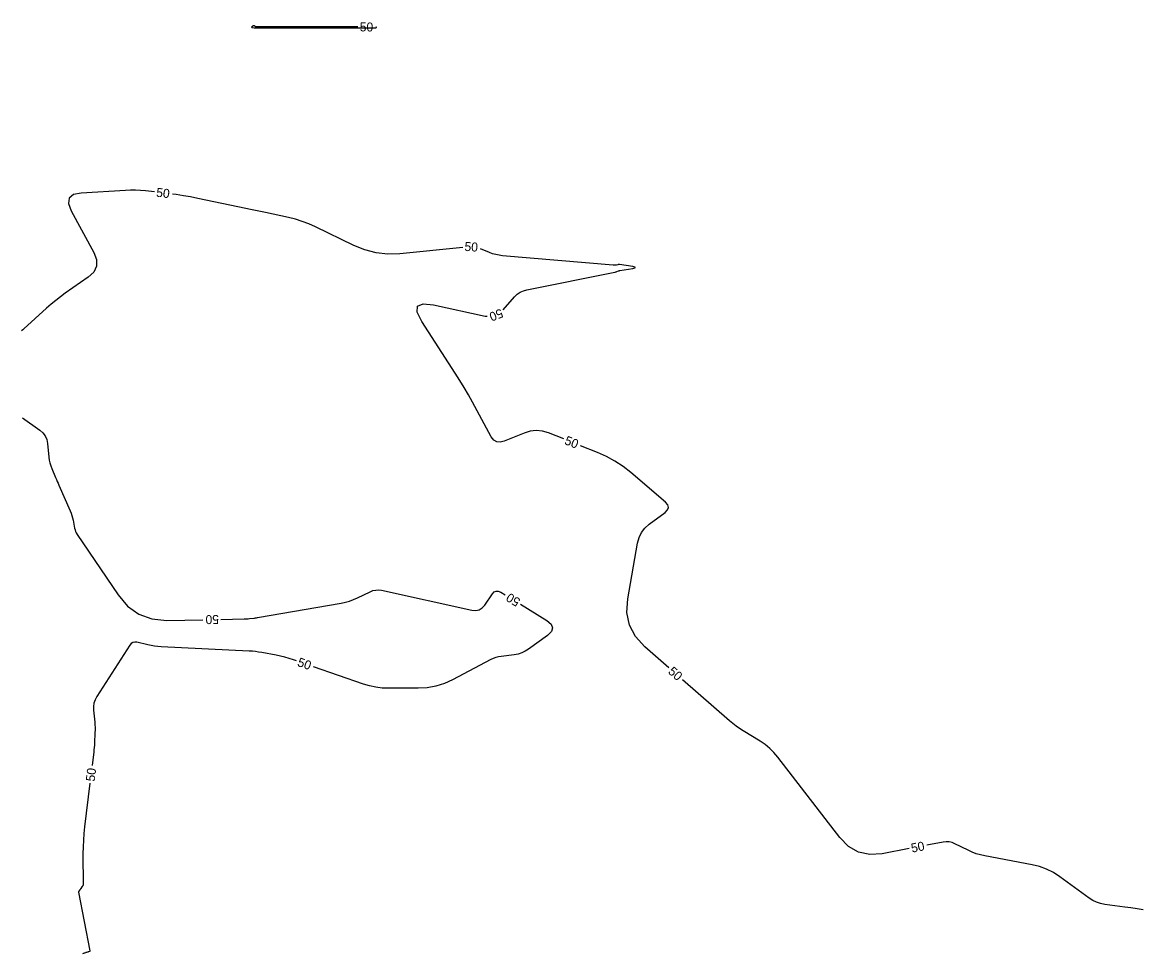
# Model space of a CAD drawing. Extents: x 2384780 to 2405861, y 547869 to 573706.
# Drawn here: x 2396962.3 to 2397334.5, y 552771.3 to 553081.7 of the extents above; entities that cross this region are included whole.
import ezdxf

# ---------------------------------------------------------------- set-up
doc = ezdxf.new("R2010")
doc.units = 0
doc.layers.add('Old_Level_61', color=7, linetype='Continuous')

msp = doc.modelspace()

# ---------------------------------------------------------------- linework, layer by layer
at = {"layer": 'Old_Level_61'}
for points in [[(2397074.08, 553080.12425), (2397040.20575, 553080.12425), (2397040.1055, 553080.13225), (2397040.01075, 553080.15575), (2397039.92125, 553080.195), (2397039.837, 553080.25), (2397039.571, 553080.455), (2397039.5135, 553080.489), (2397039.45475, 553080.5025), (2397039.39475, 553080.49575), (2397039.33375, 553080.46875), (2397038.788, 553080.14075), (2397038.7025, 553080.0765), (2397038.68025, 553080.025), (2397038.7205, 553079.986), (2397038.824, 553079.95975)], [(2397038.824, 553079.95975), (2397039.56625, 553079.84875), (2397039.7835, 553079.82025), (2397040.00125, 553079.8), (2397040.2195, 553079.78775), (2397040.4385, 553079.78375), (2397079.71575, 553079.78375), (2397079.7495, 553079.785), (2397079.78275, 553079.78825), (2397079.81575, 553079.794), (2397079.84825, 553079.802), (2397079.96825, 553079.836), (2397079.98375, 553079.84125), (2397079.99825, 553079.848), (2397080.012, 553079.8565), (2397080.025, 553079.86625), (2397080.066, 553079.9015), (2397080.075, 553079.9085), (2397080.08475, 553079.9145), (2397080.09475, 553079.91925), (2397080.10575, 553079.923), (2397080.2855, 553079.977), (2397080.31425, 553079.98775), (2397080.3235, 553079.99725), (2397080.313, 553080.0055), (2397080.283, 553080.0125), (2397080.06425, 553080.047)], [(2397006.31825, 553025.139), (2397003.36, 553025.487), (2397001.679, 553025.64725), (2396999.99575, 553025.7325), (2396998.3105, 553025.74275), (2396996.623, 553025.678), (2396981.8775, 553024.785), (2396979.30225, 553024.2705), (2396977.8965, 553023.109), (2396977.66025, 553021.301), (2396978.59325, 553018.84625), (2396986.15925, 553004.9965), (2396987.06225, 553002.606), (2396987.042, 553000.43075), (2396986.098, 552998.471), (2396984.2305, 552996.72675), (2396976.62175, 552991.38025), (2396975.0105, 552990.2105), (2396973.4375, 552988.99275), (2396971.90325, 552987.727), (2396970.40725, 552986.41325), (2396962.8215, 552979.541), (2396962.41875, 552979.2095), (2396961.99, 552978.92125)], [(2397108.99325, 553006.608), (2397088.08675, 553004.57725), (2397084.092, 553004.455), (2397080.194, 553004.87375), (2397076.393, 553005.83375), (2397072.689, 553007.3345), (2397059.94525, 553013.50925), (2397057.76375, 553014.48725), (2397055.53575, 553015.32975), (2397053.261, 553016.037), (2397050.93975, 553016.609), (2397043.28075, 553018.256), (2397041.63925, 553018.60775), (2397039.99725, 553018.95775), (2397038.355, 553019.30575), (2397036.71225, 553019.6515), (2397020.73, 553023.007), (2397018.3605, 553023.47675), (2397015.9825, 553023.893), (2397013.5955, 553024.2555), (2397012.27575, 553024.426)], [(2397122.45175, 552985.843), (2397126.259, 552990.18125), (2397127.1415, 552991.04175), (2397128.125, 552991.727), (2397129.21, 552992.237), (2397130.39625, 552992.572), (2397159.659, 552998.4245), (2397159.82825, 552998.4625), (2397159.9955, 552998.508), (2397160.16025, 552998.56125), (2397160.323, 552998.622), (2397160.8505, 552998.833), (2397160.9645, 552998.875), (2397161.08025, 552998.91075), (2397161.1975, 552998.94025), (2397161.31675, 552998.9635), (2397165.6705, 552999.689), (2397166.36975, 552999.84225), (2397166.602, 552999.991), (2397166.367, 553000.1355), (2397165.66475, 553000.2755), (2397161.2645, 553000.923), (2397161.11675, 553000.93775), (2397160.96975, 553000.93775), (2397160.8235, 553000.9235), (2397160.678, 553000.8945), (2397160.20325, 553000.77675), (2397160.10125, 553000.7545), (2397159.9985, 553000.73775), (2397159.89475, 553000.727), (2397159.7905, 553000.72225), (2397159.4385, 553000.71525), (2397159.36325, 553000.71475), (2397159.28775, 553000.71625), (2397159.2125, 553000.71975), (2397159.13725, 553000.72525), (2397122.26575, 553003.9095), (2397121.14325, 553004.04925), (2397120.04075, 553004.273), (2397118.959, 553004.58075), (2397117.89775, 553004.9725), (2397114.88425, 553006.21575)], [(2397142.6365, 552942.83125), (2397137.58775, 552944.8535), (2397135.5525, 552945.4625), (2397133.51975, 552945.658), (2397131.489, 552945.44025), (2397129.4605, 552944.80925), (2397122.83825, 552942.07225), (2397121.5045, 552941.7275), (2397120.3415, 552941.8665), (2397119.34925, 552942.48875), (2397118.528, 552943.5945), (2397112.2555, 552955.07825), (2397110.8895, 552957.52625), (2397109.47975, 552959.948), (2397108.0265, 552962.344), (2397106.5295, 552964.71375), (2397095.41925, 552981.95375), (2397093.87325, 552985.071), (2397093.99675, 552987.03425), (2397095.78975, 552987.8435), (2397099.25225, 552987.49875), (2397116.47675, 552983.80475), (2397117.1235, 552983.743)], [(2396962.35325, 552949.91175), (2396968.165, 552945.76025), (2396969.1805, 552944.87225), (2396969.9445, 552943.83925), (2396970.45675, 552942.66075), (2396970.71725, 552941.33725), (2396971.1575, 552936.77625), (2396971.28825, 552935.80825), (2396971.49175, 552934.85875), (2396971.768, 552933.92775), (2396972.11725, 552933.0155), (2396973.4055, 552929.99925), (2396973.682, 552929.353), (2396973.9595, 552928.70725), (2396974.238, 552928.062), (2396974.5175, 552927.417), (2396978.2145, 552918.9025), (2396978.5225, 552918.13775), (2396978.788, 552917.35975), (2396979.01125, 552916.5685), (2396979.19225, 552915.764), (2396979.71375, 552913.1145), (2396979.852, 552912.55775), (2396980.043, 552912.023), (2396980.287, 552911.51025), (2396980.584, 552911.0195), (2396994.17525, 552890.8565), (2396997.37475, 552887.0875), (2397001.14875, 552884.422), (2397005.497, 552882.85975), (2397010.4195, 552882.40075), (2397022.4345, 552882.615)], [(2397177.7005, 552866.53575), (2397169.62575, 552873.5775), (2397166.51, 552876.98875), (2397164.52725, 552880.8), (2397163.67725, 552885.0115), (2397163.96, 552889.62275), (2397167.228, 552908.13525), (2397167.73375, 552910.008), (2397168.55475, 552911.68525), (2397169.69125, 552913.167), (2397171.14325, 552914.45325), (2397176.40175, 552918.336), (2397177.25425, 552919.1775), (2397177.5585, 552920.038), (2397177.3145, 552920.91725), (2397176.522, 552921.8155), (2397164.9565, 552931.65825), (2397162.4105, 552933.655), (2397159.72875, 552935.427), (2397156.91125, 552936.974), (2397153.958, 552938.2965), (2397148.20625, 552940.6005)], [(2397028.4335, 552882.722), (2397036.2545, 552882.86125), (2397036.6885, 552882.87425), (2397037.12175, 552882.89775), (2397037.55425, 552882.93175), (2397037.98625, 552882.976), (2397039.39575, 552883.13825), (2397039.69775, 552883.17525), (2397039.99875, 552883.21625), (2397040.29925, 552883.26175), (2397040.59925, 552883.3115), (2397068.52875, 552888.14175), (2397069.9325, 552888.43525), (2397071.30525, 552888.82525), (2397072.64675, 552889.3115), (2397073.95725, 552889.89425), (2397078.18725, 552891.955), (2397079.1035, 552892.3145), (2397080.03925, 552892.5095), (2397080.99475, 552892.54), (2397081.96975, 552892.40625), (2397112.0895, 552885.80175), (2397113.36875, 552885.68525), (2397114.506, 552885.92775), (2397115.50075, 552886.52975), (2397116.35325, 552887.49075), (2397118.906, 552891.2165), (2397119.48775, 552891.85175), (2397120.1385, 552892.1605), (2397120.85875, 552892.14275), (2397121.64825, 552891.79875), (2397123.13425, 552890.884)], [(2397128.24375, 552887.7385), (2397137.00875, 552882.34275), (2397138.448, 552881.15325), (2397138.96025, 552879.92725), (2397138.5455, 552878.665), (2397137.20375, 552877.3665), (2397130.921, 552872.784), (2397129.819, 552872.081), (2397128.65575, 552871.53475), (2397127.43125, 552871.14525), (2397126.145, 552870.9125), (2397121.8435, 552870.408), (2397120.9345, 552870.25925), (2397120.05075, 552870.029), (2397119.19225, 552869.71725), (2397118.35925, 552869.32425), (2397105.62175, 552862.589), (2397102.89225, 552861.3465), (2397100.075, 552860.459), (2397097.16925, 552859.9265), (2397094.17575, 552859.749), (2397084.25275, 552859.749), (2397082.141, 552859.83575), (2397080.0585, 552860.0965), (2397078.005, 552860.531), (2397075.981, 552861.139), (2397059.26, 552866.92275)], [(2397053.5895, 552868.884), (2397052.63875, 552869.21275), (2397051.21625, 552869.67625), (2397049.78025, 552870.087), (2397048.33, 552870.44525), (2397046.86575, 552870.751), (2397042.05975, 552871.664), (2397041.02775, 552871.8415), (2397039.9915, 552871.98275), (2397038.95075, 552872.08775), (2397037.906, 552872.1565), (2397008.58575, 552873.5745), (2397007.45475, 552873.656), (2397006.331, 552873.7905), (2397005.21525, 552873.9785), (2397004.107, 552874.21975), (2397000.49925, 552875.09425), (2396999.76925, 552875.1745), (2396999.125, 552875.0405), (2396998.56675, 552874.69225), (2396998.09425, 552874.13), (2396987.12025, 552857.025), (2396986.54975, 552855.9585), (2396986.1765, 552854.84425), (2396986.0005, 552853.6825), (2396986.0215, 552852.47325), (2396986.41225, 552848.44525), (2396986.48075, 552847.5815), (2396986.51825, 552846.71725), (2396986.52475, 552845.852), (2396986.5005, 552844.98625), (2396986.341, 552841.5095), (2396986.3, 552840.76525), (2396986.24475, 552840.022), (2396986.1755, 552839.28), (2396986.092, 552838.539), (2396985.548, 552834.08175)], [(2397257.747, 552806.35075), (2397248.7195, 552804.63925), (2397244.5665, 552804.35575), (2397240.82675, 552805.158), (2397237.50075, 552807.046), (2397234.588, 552810.01975), (2397213.99375, 552836.78425), (2397212.69525, 552838.324), (2397211.274, 552839.72775), (2397209.73, 552840.99525), (2397208.0635, 552842.1265), (2397202.419, 552845.59975), (2397201.227, 552846.36775), (2397200.0695, 552847.183), (2397198.947, 552848.0455), (2397197.85925, 552848.95525), (2397182.2225, 552862.592)], [(2396984.82125, 552828.126), (2396983.05, 552813.6145), (2396982.8115, 552811.3755), (2396982.64175, 552809.1325), (2396982.541, 552806.8855), (2396982.50925, 552804.63425), (2396982.52125, 552794.27), (2396982.51575, 552794.196), (2396982.49975, 552794.12525), (2396982.47275, 552794.05775), (2396982.43525, 552793.99375), (2396982.29425, 552793.79025), (2396982.26425, 552793.74675), (2396982.23375, 552793.70325), (2396982.2035, 552793.65975), (2396982.173, 552793.61625), (2396981.805, 552793.09375), (2396981.72575, 552792.98175), (2396981.646, 552792.8705), (2396981.56575, 552792.75925), (2396981.485, 552792.64875), (2396981.15825, 552792.20325), (2396981.09975, 552792.10525), (2396981.06425, 552792.002), (2396981.05175, 552791.8935), (2396981.0625, 552791.77975), (2396984.777, 552772.25675), (2396984.78125, 552772.16975), (2396984.757, 552772.10025), (2396984.70475, 552772.049), (2396984.62425, 552772.0155), (2396984.315, 552771.935), (2396984.24875, 552771.9175), (2396984.18275, 552771.8995), (2396984.11675, 552771.88125), (2396984.051, 552771.86225), (2396983.67675, 552771.75375), (2396983.59675, 552771.73), (2396983.517, 552771.70525), (2396983.4375, 552771.67975), (2396983.35825, 552771.6535), (2396982.991, 552771.52875), (2396982.9125, 552771.5015), (2396982.8345, 552771.47325), (2396982.75675, 552771.444), (2396982.6795, 552771.41375), (2396982.309, 552771.26575)], [(2397335.691, 552785.996), (2397333.6495, 552786.30875), (2397331.60525, 552786.6035), (2397329.5585, 552786.88025), (2397322.8675, 552787.7545), (2397321.467, 552788.025), (2397320.133, 552788.462), (2397318.86575, 552789.06525), (2397317.665, 552789.835), (2397307.9265, 552796.9505), (2397305.783, 552798.344), (2397303.526, 552799.475), (2397301.1555, 552800.3435), (2397298.67175, 552800.9495), (2397282.93, 552803.8915), (2397281.4815, 552804.21425), (2397280.066, 552804.6355), (2397278.68375, 552805.155), (2397277.3345, 552805.77275), (2397272.98075, 552807.9515), (2397272.03625, 552808.33575), (2397271.06875, 552808.55475), (2397270.07825, 552808.60825), (2397269.06475, 552808.4965), (2397263.642, 552807.4685)]]:
    msp.add_lwpolyline(points, dxfattribs=at)

# ---------------------------------------------------------------- texts
for rotation, p in [(359.2605611, (2397074.69875, 553078.655)), (353.1739778, (2397006.77425, 553023.58)), (356.1904306, (2397109.525, 553005.52425)), (201.5106139, (2397121.702, 552986.348)), (338.1716778, (2397142.671, 552941.20175)), (148.3835944, (2397128.48675, 552889.35025)), (181.0210778, (2397027.769, 552884.21025)), (340.9202333, (2397053.70225, 552867.25775)), (318.9085444, (2397177.1955, 552864.98575)), (83.0414833, (2396986.3875, 552828.57775)), (10.73515, (2397258.65325, 552804.996))]:
    msp.add_text('50', height=3, rotation=rotation, dxfattribs=at).set_placement(p)

doc.saveas('drawing.dxf')
